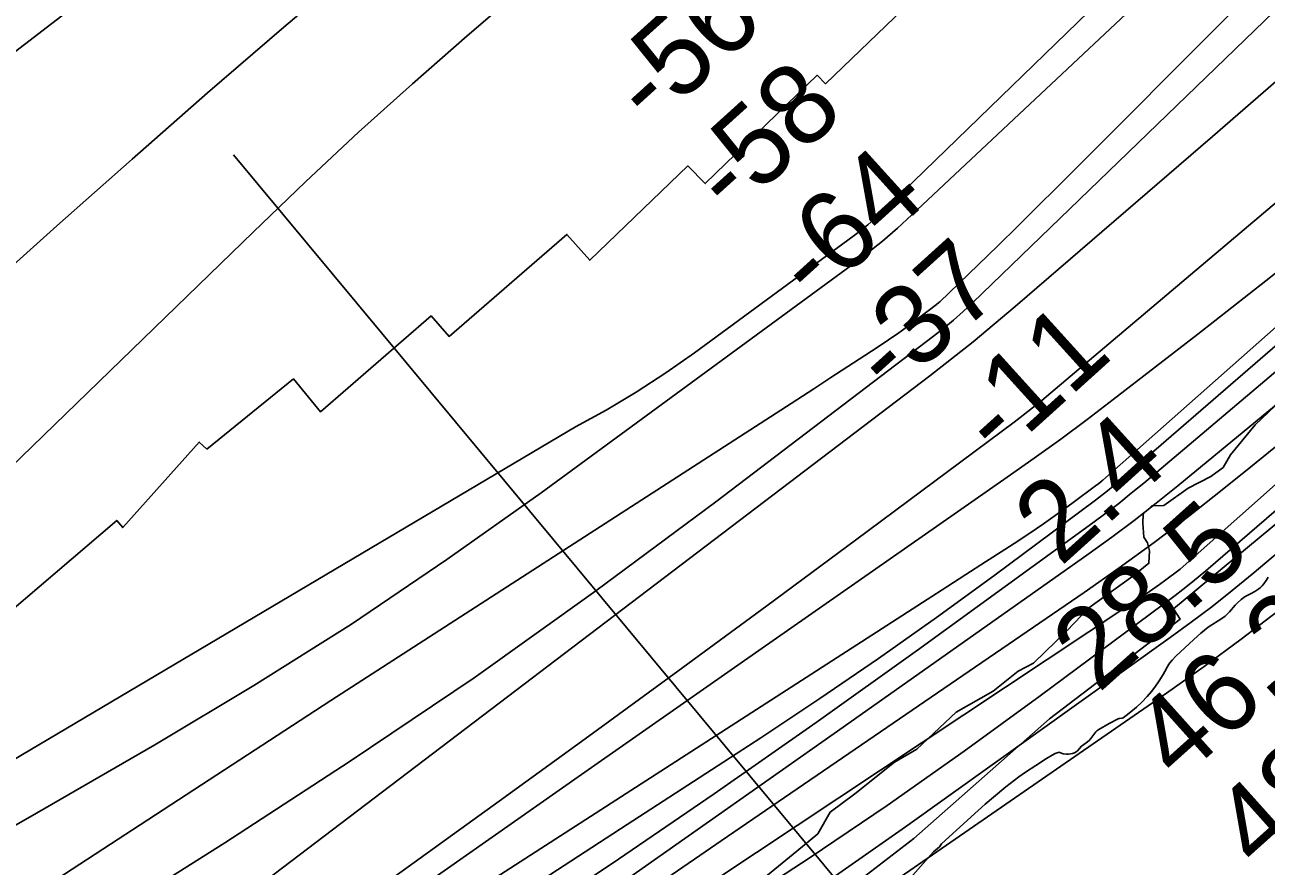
# Model space of a CAD drawing. Extents: x 3177385 to 3215275, y 903885 to 929304.
# Drawn here: x 3204632 to 3205666, y 917458 to 918160 of the extents above; entities that cross this region are included whole.
import ezdxf

# ---------------------------------------------------------------- set-up
doc = ezdxf.new("R2010")
doc.units = 0
for name, color, linetype in [('V-RIVR-EDGE', 7, 'Continuous'), ('V-RIVR-RANG', 7, 'Continuous'), ('V-RRAP-RVMT', 7, 'Continuous'), ('V-SITE-VEGE', 7, 'Continuous'), ('V-TOPO-DPTH', 7, 'Continuous'), ('V-TOPO-MAJR', 7, 'Continuous'), ('V-TOPO-MINR', 7, 'Continuous'), ('V-TOPO-WATR', 7, 'Continuous')]:
    doc.layers.add(name, color=color, linetype=linetype)

msp = doc.modelspace()

# ---------------------------------------------------------------- linework, layer by layer
at = {"layer": 'V-RIVR-EDGE'}
for points in [[(3205375.3, 917555.8), (3205408, 917586.6), (3205438.9, 917604.3), (3205459.8, 917620.8), (3205472.4, 917627.7), (3205500.3, 917654.6), (3205518.6, 917673.7), (3205555.2, 917700.1), (3205568.7, 917710.9), (3205569.2, 917721.4), (3205567.5, 917727.9), (3205564.4, 917732.7), (3205563.6, 917744.4), (3205564, 917751.8), (3205571, 917758.7), (3205581, 917759.2), (3205601.5, 917773.4), (3205620.2, 917783.4), (3205630.6, 917790.8), (3205636.7, 917801.2), (3205657.2, 917826.3), (3205679.5, 917847.6)], [(3205247.7, 917448.3), (3205275.1, 917470.9), (3205292.6, 917485.2), (3205303, 917503.4), (3205323.5, 917518.5), (3205356.6, 917545), (3205375.3, 917555.8)]]:
    msp.add_lwpolyline(points, dxfattribs=at)
at = {"layer": 'V-RIVR-RANG'}
msp.add_line((3205393.7, 917344), (3204805.6, 918051.5), dxfattribs=at)
at = {"layer": 'V-RRAP-RVMT'}
for points in [[(3205749.6, 918580), (3205655.8, 918489.9), (3205654.5, 918491.2), (3205554.1, 918393.9), (3205563.6, 918384.2), (3205470.1, 918293.6), (3205475.2, 918288.5), (3205381.7, 918197.9), (3205385.4, 918194.2), (3205299.2, 918110.8), (3205292.1, 918117.9), (3205198.9, 918027.5), (3205184.3, 918042.3), (3205102.6, 917963.6), (3205083.5, 917985.2), (3204985.3, 917900.1), (3204970.3, 917917.2), (3204878.2, 917837.1), (3204855.6, 917864.6), (3204783.5, 917806.1)], [(3204783.5, 917806.1), (3204777.1, 917812), (3204713.3, 917740.6), (3204708.3, 917746.6), (3204605.4, 917658.7)], [(3204972.4, 917373.9), (3205068.5, 917356.2), (3205144.8, 917350.7), (3205147.1, 917344.6), (3205280.2, 917400.6), (3205278.9, 917409.1), (3205372.6, 917481.5), (3205485.7, 917581.3), (3205594.8, 917664.4), (3205589.3, 917672.8), (3205691.5, 917757.7)]]:
    msp.add_lwpolyline(points, dxfattribs=at)
at = {"layer": 'V-SITE-VEGE'}
for p, q in [((3205668.1, 917699.4), (3205666.4, 917696.6)), ((3205660.3, 917689.5), (3205657.1, 917687.4)), ((3205661.8, 917690.7), (3205660.3, 917689.5)), ((3205663.2, 917692.1), (3205661.8, 917690.7)), ((3205664.6, 917693.8), (3205663.2, 917692.1)), ((3205666.4, 917696.6), (3205664.6, 917693.8)), ((3205642.2, 917677.6), (3205640.6, 917675.9)), ((3205645.5, 917680.6), (3205642.2, 917677.6)), ((3205649, 917683.3), (3205645.5, 917680.6)), ((3205651, 917684.4), (3205649, 917683.3)), ((3205654, 917685.8), (3205651, 917684.4)), ((3205657.1, 917687.4), (3205654, 917685.8)), ((3205632.3, 917666.9), (3205629.4, 917664.9)), ((3205633.7, 917668.1), (3205632.3, 917666.9)), ((3205635.9, 917670.4), (3205633.7, 917668.1)), ((3205640.6, 917675.9), (3205635.9, 917670.4)), ((3205618.2, 917657.5), (3205615, 917655.1)), ((3205629.4, 917664.9), (3205618.2, 917657.5)), ((3205606, 917647.3), (3205591.1, 917633.3)), ((3205611.9, 917652.6), (3205606, 917647.3)), ((3205615, 917655.1), (3205611.9, 917652.6)), ((3205584.9, 917626.2), (3205583.8, 917624.4)), ((3205586.1, 917627.9), (3205584.9, 917626.2)), ((3205588, 917630.2), (3205586.1, 917627.9)), ((3205591.1, 917633.3), (3205588, 917630.2)), ((3205580.6, 917618.2), (3205577.1, 917612.8)), ((3205582, 917620.6), (3205580.6, 917618.2)), ((3205583.8, 917624.4), (3205582, 917620.6)), ((3205573.5, 917607.5), (3205570.9, 917604.1)), ((3205577.1, 917612.8), (3205573.5, 917607.5)), ((3205562.8, 917595.1), (3205558.2, 917590.8)), ((3205567.3, 917599.7), (3205562.8, 917595.1)), ((3205570.9, 917604.1), (3205567.3, 917599.7)), ((3205553.5, 917586.9), (3205549.6, 917583.9)), ((3205558.2, 917590.8), (3205553.5, 917586.9)), ((3205535.6, 917577.3), (3205526.8, 917572.3)), ((3205543, 917581.1), (3205535.6, 917577.3)), ((3205544, 917581.4), (3205543, 917581.1)), ((3205546.4, 917581.8), (3205544, 917581.4)), ((3205547.2, 917582.1), (3205546.4, 917581.8)), ((3205549.6, 917583.9), (3205547.2, 917582.1)), ((3205520.4, 917564.7), (3205519, 917563.1)), ((3205524.4, 917570.4), (3205520.4, 917564.7)), ((3205525.3, 917571.2), (3205524.4, 917570.4)), ((3205526.8, 917572.3), (3205525.3, 917571.2)), ((3205493.1, 917553.2), (3205490.6, 917552.2)), ((3205493.5, 917553.3), (3205493.1, 917553.2)), ((3205494.4, 917553.1), (3205493.5, 917553.3)), ((3205495.7, 917552.5), (3205494.4, 917553.1)), ((3205508, 917553.7), (3205506.6, 917552.9)), ((3205509.2, 917554.6), (3205508, 917553.7)), ((3205512.6, 917558.4), (3205509.2, 917554.6)), ((3205516.3, 917561.3), (3205512.6, 917558.4)), ((3205519, 917563.1), (3205516.3, 917561.3)), ((3205483.4, 917548), (3205474.5, 917542.4)), ((3205488.1, 917550.9), (3205483.4, 917548)), ((3205490.6, 917552.2), (3205488.1, 917550.9)), ((3205497.1, 917552.1), (3205495.7, 917552.5)), ((3205500.1, 917551.8), (3205497.1, 917552.1)), ((3205501.7, 917551.8), (3205500.1, 917551.8)), ((3205503.2, 917551.9), (3205501.7, 917551.8)), ((3205504.9, 917552.3), (3205503.2, 917551.9)), ((3205506.6, 917552.9), (3205504.9, 917552.3)), ((3205460.2, 917532.7), (3205449.5, 917524.4)), ((3205465.8, 917536.8), (3205460.2, 917532.7)), ((3205474.5, 917542.4), (3205465.8, 917536.8)), ((3205449.5, 917524.4), (3205439, 917515.8)), ((3205439, 917515.8), (3205432.2, 917509.9)), ((3205432.2, 917509.9), (3205420.4, 917499.4)), ((3205420.4, 917499.4), (3205395.7, 917477)), ((3205389.1, 917470.3), (3205372, 917450.8)), ((3205394.1, 917474.3), (3205389.1, 917470.3)), ((3205395.7, 917477), (3205394.1, 917474.3))]:
    msp.add_line(p, q, dxfattribs=at)
at = {"layer": 'V-TOPO-DPTH'}
for points in [[(3206029.7, 918515.9), (3205421.6, 917928.1), (3205413.8, 917920.8), (3205405.8, 917913.7), (3205397.6, 917906.9), (3205389.2, 917900.3), (3205207.8, 917762.1), (3205107.6, 917687.9), (3205006.2, 917615.5), (3204902.9, 917545.8), (3204798.4, 917477.9), (3204597, 917350.7)], [(3204597, 917350.7), (3204798.4, 917477.9), (3204902.9, 917545.8), (3205006.2, 917615.5), (3205107.6, 917687.9), (3205207.8, 917762.1), (3205389.2, 917900.3), (3205397.6, 917906.9), (3205405.8, 917913.7), (3205413.8, 917920.8), (3205421.6, 917928.1), (3206029.7, 918515.9)], [(3204554.1, 917130.7), (3204669.2, 917211.4), (3204785.1, 917290.9), (3204902, 917368.9), (3205019.6, 917445.9), (3205383.9, 917680.7), (3205400.1, 917691.2), (3205416.2, 917701.6), (3205432.4, 917712), (3205448.6, 917722.4), (3205456.4, 917727.4), (3205468.6, 917735.5), (3205480.7, 917743.7), (3205492.6, 917752.1), (3205504.4, 917760.7), (3205525.3, 917776.3), (3205526.6, 917777.2), (3205529, 917779.2), (3205530.2, 917780.2), (3206166, 918343)], [(3206166, 918343), (3205530.2, 917780.2), (3205529, 917779.2), (3205526.6, 917777.2), (3205525.3, 917776.3), (3205504.4, 917760.7), (3205492.6, 917752.1), (3205480.7, 917743.7), (3205468.6, 917735.5), (3205456.4, 917727.4), (3205448.6, 917722.4), (3205432.4, 917712), (3205416.2, 917701.6), (3205400.1, 917691.2), (3205383.9, 917680.7), (3205019.6, 917445.9), (3204902, 917368.9), (3204785.1, 917290.9), (3204669.2, 917211.4), (3204554.1, 917130.7)], [(3203485.7, 916437.8), (3203832.6, 916705.1), (3203906, 916761.5), (3203979.6, 916817.8), (3204053.3, 916873.8), (3204127.1, 916929.7), (3204250, 917022.3), (3204262.5, 917031.7), (3204275.1, 917040.9), (3204287.8, 917050), (3204300.6, 917059), (3204427.9, 917148), (3204504, 917201.9), (3204579.7, 917256.4), (3204654.8, 917311.9), (3204729.4, 917367.9), (3205386.1, 917867.3), (3205404.2, 917881.4), (3205422.2, 917895.6), (3205439.8, 917910.2), (3205457.3, 917925), (3205621.7, 918066.8), (3205720.8, 918153.1)], [(3203485.7, 916437.8), (3203832.6, 916705.1), (3203906, 916761.5), (3203979.6, 916817.8), (3204053.3, 916873.8), (3204127.1, 916929.7), (3204250, 917022.3), (3204262.5, 917031.7), (3204275.1, 917040.9), (3204287.8, 917050), (3204300.6, 917059), (3204427.9, 917148), (3204504, 917201.9), (3204579.7, 917256.4), (3204654.8, 917311.9), (3204729.4, 917367.9), (3205386.1, 917867.3), (3205404.2, 917881.4), (3205422.2, 917895.6), (3205439.8, 917910.2), (3205457.3, 917925), (3205621.7, 918066.8), (3205720.8, 918153.1)], [(3205744.8, 918071), (3205486.9, 917852.9), (3205479.3, 917846.6), (3205471.7, 917840.5), (3205464, 917834.5), (3205456.3, 917828.6), (3205324.2, 917730.3), (3205250.3, 917675.4), (3205176.1, 917620.8), (3205101.8, 917566.6), (3205027.2, 917512.5), (3204367.1, 917036.3), (3204337.4, 917014.7), (3204307.8, 916993), (3204278.4, 916971), (3204249.1, 916948.9), (3203745.4, 916565.4), (3203698.8, 916529.6), (3203652.3, 916493.7)], [(3205744.8, 918071), (3205486.9, 917852.9), (3205479.3, 917846.6), (3205471.7, 917840.5), (3205464, 917834.5), (3205456.3, 917828.6), (3205324.2, 917730.3), (3205250.3, 917675.4), (3205176.1, 917620.8), (3205101.8, 917566.6), (3205027.2, 917512.5), (3204367.1, 917036.3), (3204337.4, 917014.7), (3204307.8, 916993), (3204278.4, 916971), (3204249.1, 916948.9), (3203745.4, 916565.4), (3203698.8, 916529.6), (3203652.3, 916493.7)], [(3204624.1, 917134.2), (3204675.9, 917168.2), (3204727.7, 917202.1), (3204779.5, 917236), (3205034, 917402.6), (3205120.4, 917460.1), (3205206.3, 917518.5), (3205291.3, 917578), (3205375.8, 917638.4), (3205522, 917744.6), (3205532.8, 917752.6), (3205543.5, 917760.8), (3205554, 917769.3), (3205564.4, 917777.8), (3205791.5, 917969.8)], [(3205791.5, 917969.8), (3205564.4, 917777.8), (3205554, 917769.3), (3205543.5, 917760.8), (3205532.8, 917752.6), (3205522, 917744.6), (3205375.8, 917638.4), (3205291.3, 917578), (3205206.3, 917518.5), (3205120.4, 917460.1), (3205034, 917402.6), (3204779.5, 917236), (3204727.7, 917202.1), (3204675.9, 917168.2), (3204624.1, 917134.2)], [(3203840.5, 916477), (3203939.8, 916556.3), (3204039.5, 916635.2), (3204139.4, 916713.8), (3204328.4, 916862), (3204350.9, 916879.3), (3204373.6, 916896.5), (3204396.6, 916913.2), (3204419.8, 916929.7), (3204652.3, 917092), (3204792, 917189.3), (3204931.8, 917286.3), (3205071.9, 917383), (3205212.2, 917479.4), (3205514.6, 917686.5), (3205543.9, 917707.1), (3205573, 917728.2), (3205601.6, 917749.9), (3205629.8, 917772.1), (3205653.7, 917791.2), (3205693.3, 917823.6)]]:
    msp.add_lwpolyline(points, dxfattribs=at)
at = {"layer": 'V-TOPO-MAJR'}
for points in [[(3206425, 918959.7), (3205492.1, 918024.6), (3205475.7, 918008.3), (3205459.4, 917992), (3205442.9, 917975.9), (3205426.3, 917959.8), (3205394.4, 917929), (3205393.7, 917928.4), (3205391.7, 917926.7), (3205376.7, 917915.3), (3205368.5, 917909.2), (3205360.1, 917903.1), (3205351.7, 917897.3), (3205343.1, 917891.5), (3205332, 917884.2), (3205317.8, 917874.9), (3205303.6, 917865.7), (3205289.4, 917856.4), (3205275.1, 917847.2), (3204886.9, 917596.5), (3204772.5, 917522.1), (3204658.4, 917447.4), (3204544.7, 917372)], [(3203349.9, 917079.9), (3203409, 917140.8), (3203469.3, 917200.4), (3203531.6, 917258), (3203595.1, 917314.2), (3203842.3, 917525.9), (3203874.7, 917553.3), (3203907.3, 917580.5), (3203940.2, 917607.2), (3203973.3, 917633.8), (3204030.2, 917678.8), (3204092.1, 917727.5), (3204154, 917776), (3204216.2, 917824.3), (3204278.5, 917872.4), (3204938.4, 918379.8)], [(3204609.7, 917000.1), (3204644.6, 917022.2), (3204679.5, 917044.1), (3204714.6, 917065.9), (3204888.4, 917173.3), (3205009.6, 917249.9), (3205129.7, 917328.2), (3205248.3, 917408.8), (3205365.7, 917491.1), (3205586.4, 917648.9), (3205603.9, 917661.7), (3205621.1, 917674.7), (3205638, 917688.1), (3205654.7, 917701.8), (3205810.6, 917832.9)]]:
    msp.add_lwpolyline(points, dxfattribs=at)
at = {"layer": 'V-TOPO-MINR'}
for points in [[(3204607.2, 917483.1), (3204641.4, 917502.5), (3204740, 917559.4), (3204822.6, 917608.9), (3204904, 917660.1), (3204983.6, 917714), (3205062.1, 917769.6), (3205320.5, 917959.3), (3205333.6, 917969.3), (3205346.5, 917979.6), (3205359, 917990.4), (3205371.2, 918001.5), (3205996.7, 918588.8)], [(3204597, 917350.7), (3204798.4, 917477.9), (3204902.9, 917545.8), (3205006.2, 917615.5), (3205107.6, 917687.9), (3205207.8, 917762.1), (3205389.2, 917900.3), (3205397.6, 917906.9), (3205405.8, 917913.7), (3205413.8, 917920.8), (3205421.6, 917928.1), (3206029.7, 918515.9)], [(3204554.1, 917130.7), (3204669.2, 917211.4), (3204785.1, 917290.9), (3204902, 917368.9), (3205019.6, 917445.9), (3205383.9, 917680.7), (3205400.1, 917691.2), (3205416.2, 917701.6), (3205432.4, 917712), (3205448.6, 917722.4), (3205456.4, 917727.4), (3205468.6, 917735.5), (3205480.7, 917743.7), (3205492.6, 917752.1), (3205504.4, 917760.7), (3205525.3, 917776.3), (3205526.6, 917777.2), (3205529, 917779.2), (3205530.2, 917780.2), (3206166, 918343)], [(3204586.3, 917027.3), (3204688.8, 917098.4), (3204791.6, 917169), (3204894.9, 917238.9), (3204998.6, 917308.2), (3205518.6, 917653.8), (3205527.5, 917659.7), (3205536.4, 917665.6), (3205545.3, 917671.4), (3205554.2, 917677.3), (3205560.8, 917681.6), (3205566.3, 917685.4), (3205571.9, 917689.2), (3205577.4, 917693.1), (3205582.8, 917697.1), (3205592.5, 917704.4), (3205593.5, 917705.2), (3205594.6, 917706), (3206280.9, 918316)], [(3205090.9, 918228.5), (3205000.4, 918150.7), (3204954.8, 918110.8), (3204909.8, 918070.3), (3204865.6, 918029), (3204822, 917987.1), (3204785.7, 917951.6), (3204130.6, 917316.2)], [(3204138.4, 917260.3), (3205090.6, 917824.6), (3205116.2, 917838.7), (3205141.4, 917853.6), (3205165.9, 917869.6), (3205189.9, 917886.4), (3205323.1, 917984.2), (3205328.8, 917988.6), (3205334.4, 917993.1), (3205339.8, 917997.8), (3205345, 918002.7), (3205573.1, 918224)], [(3204911.6, 918212.1), (3204847.7, 918157.9), (3204784.1, 918103.3), (3204721.1, 918048), (3204658.4, 917992.2), (3204377.4, 917739.7)], [(3203485.7, 916437.8), (3203832.6, 916705.1), (3203906, 916761.5), (3203979.6, 916817.8), (3204053.3, 916873.8), (3204127.1, 916929.7), (3204250, 917022.3), (3204262.5, 917031.7), (3204275.1, 917040.9), (3204287.8, 917050), (3204300.6, 917059), (3204427.9, 917148), (3204504, 917201.9), (3204579.7, 917256.4), (3204654.8, 917311.9), (3204729.4, 917367.9), (3205386.1, 917867.3), (3205404.2, 917881.4), (3205422.2, 917895.6), (3205439.8, 917910.2), (3205457.3, 917925), (3205621.7, 918066.8), (3205720.8, 918153.1)], [(3204627.1, 917161.4), (3204701.5, 917211.4), (3204776.4, 917260.7), (3204923.4, 917356.3), (3204993.5, 917401.9), (3205063.7, 917447.5), (3205133.8, 917493.1), (3205204, 917538.7), (3205245.1, 917565.4), (3205294.4, 917598.1), (3205343.3, 917631.4), (3205391.5, 917665.6), (3205439.3, 917700.4), (3205524.1, 917763.5), (3205529.1, 917767.3), (3205534.1, 917771.2), (3205539, 917775.2), (3205543.8, 917779.3), (3205935.6, 918118.4)], [(3203652.3, 916493.7), (3203698.8, 916529.6), (3203745.4, 916565.4), (3204249.1, 916948.9), (3204278.4, 916971), (3204307.8, 916993), (3204337.4, 917014.7), (3204367.1, 917036.3), (3205027.2, 917512.5), (3205101.8, 917566.6), (3205176.1, 917620.8), (3205250.3, 917675.4), (3205324.2, 917730.3), (3205456.3, 917828.6), (3205464, 917834.5), (3205471.7, 917840.5), (3205479.3, 917846.6), (3205486.9, 917852.9), (3205744.8, 918071)], [(3203655.1, 916463.7), (3203740.8, 916533.2), (3203826.8, 916602.2), (3203913.5, 916670.4), (3204000.7, 916738), (3204270.2, 916945.3), (3204293.3, 916962.8), (3204316.5, 916980.2), (3204339.9, 916997.3), (3204363.4, 917014.3), (3204697.5, 917253), (3204830, 917347.3), (3204962.6, 917441.3), (3205095.6, 917534.8), (3205228.8, 917628), (3205450.6, 917782.6), (3205472.9, 917798.5), (3205495.2, 917814.5), (3205517.2, 917830.9), (3205539, 917847.5), (3205609.5, 917902), (3205666.2, 917946.4), (3205722.4, 917991.3)], [(3204583.9, 917006.4), (3204648.8, 917050.7), (3204714.1, 917094.3), (3204779.7, 917137.6), (3204878.9, 917202.3), (3204957.5, 917253.4), (3205036.2, 917304.4), (3205115.1, 917355.1), (3205194.1, 917405.7), (3205220, 917422.2), (3205285.6, 917465.1), (3205350.6, 917508.9), (3205414.6, 917554.1), (3205477.9, 917600.3), (3205590.5, 917684.1), (3205597, 917689.1), (3205603.5, 917694.2), (3205609.8, 917699.4), (3205616.1, 917704.7), (3205948, 917991)], [(3203819.8, 916481.3), (3203891.7, 916538.1), (3203963.7, 916594.8), (3204307.6, 916865.1), (3204336.3, 916887.2), (3204365.1, 916909), (3204394.3, 916930.3), (3204423.8, 916951.2), (3204826.6, 917232.3), (3204948.6, 917317.5), (3205070.4, 917402.9), (3205192.2, 917488.5), (3205313.8, 917574.2), (3205518.9, 917719), (3205537.7, 917732.6), (3205556.4, 917746.5), (3205574.7, 917760.9), (3205592.9, 917775.5), (3205722.3, 917882.2)], [(3203840.5, 916477), (3203939.8, 916556.3), (3204039.5, 916635.2), (3204139.4, 916713.8), (3204328.4, 916862), (3204350.9, 916879.3), (3204373.6, 916896.5), (3204396.6, 916913.2), (3204419.8, 916929.7), (3204652.3, 917092), (3204792, 917189.3), (3204931.8, 917286.3), (3205071.9, 917383), (3205212.2, 917479.4), (3205514.6, 917686.5), (3205543.9, 917707.1), (3205573, 917728.2), (3205601.6, 917749.9), (3205629.8, 917772.1), (3205653.7, 917791.2), (3205693.3, 917823.6)], [(3203963.3, 916435.1), (3204056.3, 916511.2), (3204149.7, 916586.7), (3204243.5, 916661.9), (3204389.3, 916778.3), (3204410.5, 916794.8), (3204431.9, 916811), (3204453.7, 916826.7), (3204475.7, 916842), (3204662.6, 916969), (3204778.2, 917047.8), (3204893.6, 917126.7), (3205008.9, 917205.9), (3205124, 917285.2), (3205583.3, 917602.5), (3205614.6, 917624.8), (3205645.6, 917647.6), (3205676, 917671.1)]]:
    msp.add_lwpolyline(points, dxfattribs=at)
at = {"layer": 'V-TOPO-WATR'}
msp.add_lwpolyline([(3204624.1, 917134.2), (3204675.9, 917168.2), (3204727.7, 917202.1), (3204779.5, 917236), (3205034, 917402.6), (3205120.4, 917460.1), (3205206.3, 917518.5), (3205291.3, 917578), (3205375.8, 917638.4), (3205522, 917744.6), (3205532.8, 917752.6), (3205543.5, 917760.8), (3205554, 917769.3), (3205564.4, 917777.8), (3205791.5, 917969.8)], dxfattribs=at)

# ---------------------------------------------------------------- texts
at = {"layer": 'V-RIVR-RANG'}
for s, rotation, p in [('-56', 42.1383, (3205154, 918073.2)), ('-58', 42.1383, (3205220.6, 917998.6)), ('-64', 42.1383, (3205289.6, 917926.2)), ('-37', 42.1383, (3205353.6, 917849.2)), ('-11', 42.1383, (3205443.8, 917796)), ('2.4', 42.1383, (3205495, 917707.5)), ('28.5', 41.8583, (3205526.6, 917602)), ('46.2', 41.8583, (3205593.5, 917527.7)), ('48.9', 41.8583, (3205660.2, 917453.2))]:
    msp.add_text(s, height=67, rotation=rotation, dxfattribs=at).set_placement(p)

doc.saveas('drawing.dxf')
